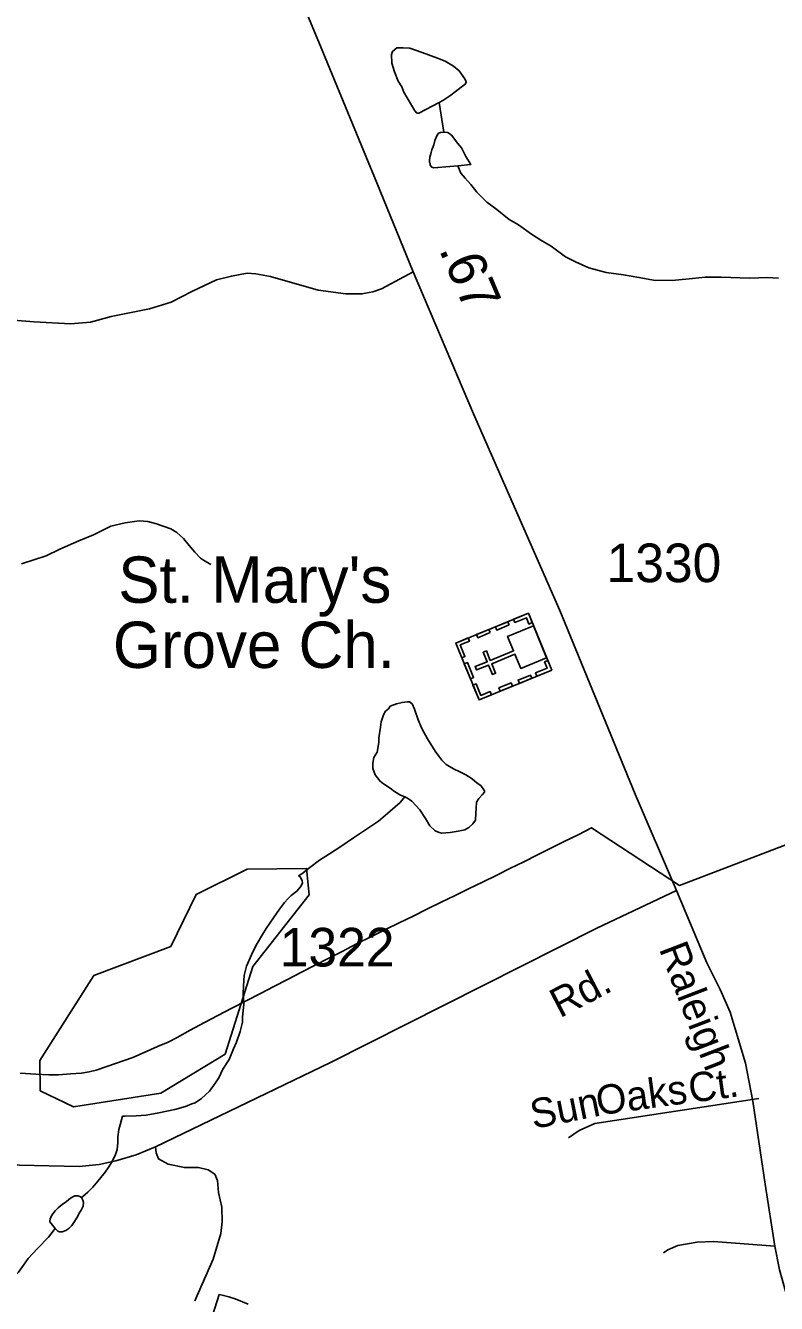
# Model space of a CAD drawing. Extents: x 2082433 to 2279600, y 546599 to 755198.
# Drawn here: x 2135228 to 2137662, y 633447 to 637586 of the extents above; entities that cross this region are included whole.
import ezdxf

# ---------------------------------------------------------------- set-up
doc = ezdxf.new("R2010")
doc.units = 0
for name, color, linetype in [('Exist Boundary Political Fire Districts', 7, 'Continuous'), ('Exist Cultural Church with Cemetery CELL', 7, 'Continuous'), ('Exist Cultural Church with Cemetery Label', 7, 'Continuous'), ('Exist Hydrographic Misc Water Feature', 7, 'Continuous'), ('Exist Hydrographic Pond Under 1500 Sq Ft', 7, 'Continuous'), ('Exist Road Non-System Type 51', 7, 'Continuous'), ('Exist Road Non-System Type 51 Label', 7, 'Continuous'), ('Exist Road Secondary Mileage Hundredths English Label', 7, 'Continuous'), ('Exist Road Secondary Type 51 Attributed', 7, 'Continuous'), ('Exist Road Secondary Type 51 Label', 7, 'Continuous'), ('Exist Road Secondary Type 51 Number Label', 7, 'Continuous')]:
    doc.layers.add(name, color=color, linetype=linetype)

msp = doc.modelspace()

# ---------------------------------------------------------------- linework, layer by layer
at = {"layer": 'Exist Boundary Political Fire Districts'}
msp.add_lwpolyline([(2140471.4, 635994.8), (2137348.7, 634800.6), (2137062.7, 634987.5), (2137019.2, 634965), (2136976.9, 634943.7), (2136933.1, 634922), (2136888, 634899.8), (2136843.2, 634877.6), (2136797.9, 634855.5), (2136753.4, 634833.3), (2136709.4, 634811.5), (2136664, 634789.2), (2136620.6, 634767.7), (2136575.2, 634746), (2136529.7, 634723.6), (2136484.8, 634701.6), (2136439.5, 634679.4), (2136395, 634657.5), (2136349.7, 634635.4), (2136301.1, 634611.5), (2136254.3, 634586.9), (2136211.3, 634564.7), (2136122.5, 634519.2), (2136077.2, 634495.9), (2136033.7, 634473.3), (2135990.2, 634451.1), (2135943.1, 634427.3), (2135896.7, 634403), (2135852.2, 634379.4), (2135808.6, 634356.3), (2135762.4, 634332), (2135719.6, 634308.6), (2135690.2, 634293), (2135656.4, 634278.6), (2135612.5, 634259.6), (2135576, 634243.8), (2135491.5, 634214.2), (2135457.3, 634201.9), (2135434.3, 634196.4), (2135410.3, 634192.3), (2135374.5, 634190), (2135335.5, 634187.1), (2135303.5, 634187.2), (2135261.5, 634189.5), (2135210.8, 634192.2)], dxfattribs=at)
at = {"layer": 'Exist Cultural Church with Cemetery CELL'}
for points in [[(2136698.4, 635401.5), (2136622.7, 635585.7), (2136858.3, 635682.4), (2136933.9, 635498.3)], [(2136870.9, 635651.8), (2136860.2, 635647.4), (2136851.9, 635667.8), (2136814.5, 635652.4), (2136810.3, 635662.7), (2136858.3, 635682.4)], [(2136917.5, 635538.1), (2136874.9, 635641.9), (2136791.1, 635607.5), (2136810.4, 635560.5), (2136735, 635529.5), (2136722.5, 635560.1), (2136712.3, 635555.9), (2136724.8, 635525.4), (2136685.8, 635509.3), (2136690.2, 635498.6), (2136729.3, 635514.6), (2136741.8, 635484), (2136752, 635488.2), (2136739.4, 635518.8), (2136814.8, 635549.8), (2136833.7, 635503.7)], [(2136795.7, 635644.5), (2136755.7, 635628), (2136751.4, 635638.5), (2136791.4, 635655)], [(2136662.8, 635602.2), (2136667.1, 635591.7), (2136637.4, 635579.5), (2136652.8, 635542), (2136642.5, 635537.8), (2136622.8, 635585.8)], [(2136734.8, 635619.4), (2136694.7, 635603), (2136690.4, 635613.5), (2136730.4, 635630)], [(2136670.2, 635470.1), (2136650.6, 635518), (2136661.1, 635522.3), (2136680.8, 635474.4)], [(2136921.3, 635528.8), (2136910.7, 635524.5), (2136919, 635504.1), (2136881.6, 635488.8), (2136885.9, 635478.5), (2136933.9, 635498.2)], [(2136869.2, 635471.7), (2136829.2, 635455.2), (2136824.8, 635465.7), (2136864.9, 635482.2)], [(2136738.4, 635418), (2136734.1, 635428.5), (2136704.3, 635416.3), (2136688.9, 635453.8), (2136678.7, 635449.5), (2136698.4, 635401.5)], [(2136807, 635446.1), (2136767, 635429.7), (2136762.7, 635440.2), (2136802.7, 635456.7)]]:
    msp.add_lwpolyline(points, close=True, dxfattribs=at)
at = {"layer": 'Exist Hydrographic Misc Water Feature'}
msp.add_line((2136569.7, 637337.2), (2136584.7, 637240.8), dxfattribs=at)
for points in [[(2136606.8, 637360.8), (2136654.4, 637397), (2136656.4, 637403.2), (2136652.6, 637413.1), (2136634.3, 637439), (2136616.1, 637454.7), (2136588.6, 637470.6), (2136564.2, 637480.4), (2136514.1, 637498.5), (2136474, 637512.3), (2136452.2, 637514), (2136432.1, 637514.2), (2136418.2, 637502.1), (2136414.5, 637491.7), (2136416.1, 637463.8), (2136424.7, 637435.8), (2136436.6, 637406), (2136448.5, 637387.9), (2136454.9, 637370), (2136490.8, 637310.2), (2136497.1, 637302.3), (2136503.1, 637302.2), (2136569.7, 637337.2)], [(2136569.7, 637337.2), (2136580.8, 637342.8), (2136606.8, 637360.8)], [(2136584.7, 637240.8), (2136573, 637239.3), (2136567, 637237), (2136563.1, 637231.1), (2136554.9, 637213.3), (2136551.5, 637199.2), (2136545.3, 637183.1), (2136543.1, 637174.9), (2136541.4, 637167.1), (2136539.2, 637159.3), (2136537.5, 637149), (2136537.3, 637143), (2136539.8, 637139), (2136539.6, 637133.3), (2136545.3, 637127.1), (2136551.5, 637125), (2136629.4, 637131.5)], [(2136629.4, 637131.5), (2136671.4, 637135.7), (2136655.2, 637161.6), (2136641.3, 637189.7), (2136629, 637205.3), (2136617.1, 637221.3), (2136609.1, 637231.4), (2136596.8, 637239.4), (2136584.7, 637240.8)], [(2136629.4, 637131.5), (2136639.4, 637107.6), (2136653.8, 637091.6), (2136671.6, 637071.5), (2136691.7, 637045.8), (2136724.1, 637014.1), (2136756.3, 636990.2), (2136796.1, 636958.2), (2136826.2, 636940.3), (2136868.5, 636910.7), (2136898.2, 636890.8), (2136932.4, 636871.1), (2136978.6, 636837.3), (2137010.8, 636821.1), (2137054.7, 636801.4), (2137110.6, 636785.7), (2137166.8, 636778), (2137216.9, 636770), (2137270.6, 636760.3), (2137334.8, 636760.7), (2137390.7, 636766.9), (2137430.9, 636770.9), (2137482.8, 636771.2), (2137576.5, 636767.6), (2137632.7, 636770), (2137668.8, 636768.2)], [(2135829.5, 635840.3), (2135805.3, 635854.1), (2135795.4, 635860.5), (2135777, 635880.2), (2135758.9, 635902), (2135740.9, 635924.2), (2135718.7, 635943.8), (2135699.1, 635955.7), (2135652.7, 635971.7), (2135624.8, 635979.5), (2135596.5, 635981.3), (2135551, 635975.3), (2135504.7, 635964.8), (2135448.9, 635936.8), (2135400.9, 635916.4), (2135339.2, 635890.1), (2135295.5, 635867.9), (2135215.5, 635841.9)], [(2136458.4, 635087.3), (2136444.2, 635093.5), (2136424.3, 635105), (2136410.4, 635115.3), (2136398.5, 635123.1), (2136384.3, 635133), (2136376.6, 635139), (2136362, 635159.1), (2136353.8, 635179), (2136353.8, 635187.1), (2136353.8, 635196.8), (2136357.7, 635214.9), (2136367.9, 635232.8), (2136373.3, 635263.2), (2136373.5, 635279), (2136379, 635313), (2136381.3, 635331), (2136389.1, 635352.9), (2136395, 635365), (2136405.3, 635373.2), (2136410.8, 635381.3), (2136430.9, 635389.1), (2136448.9, 635393.3), (2136466.8, 635395.5), (2136472.7, 635395.4), (2136481.1, 635389.3), (2136488.7, 635371.5), (2136501.4, 635337.5), (2136513.3, 635309.4), (2136531.4, 635275.8), (2136555.8, 635235.6), (2136568.1, 635219.6), (2136577.7, 635205.9), (2136591.9, 635192), (2136615.8, 635177.8), (2136635.9, 635168.3), (2136656, 635158.4), (2136676.1, 635146.4), (2136691.9, 635132.3), (2136703.8, 635124.4), (2136716.3, 635106.7), (2136716.3, 635102.6), (2136708.3, 635094.5), (2136698.1, 635082.3), (2136690.3, 635070.5), (2136688.6, 635050.5), (2136688.4, 635034.3), (2136686.4, 635012.3), (2136678.6, 635000.5), (2136665.1, 634988.3), (2136652.8, 634980.5), (2136630.6, 634976.1), (2136605, 634971.9), (2136576.5, 634970.1), (2136568.9, 634972.1), (2136556.6, 634978), (2136538.7, 634993.6), (2136524.6, 635017.7), (2136506.8, 635045.5), (2136480.3, 635073.5), (2136466.2, 635083.3), (2136458.4, 635087.3)], [(2136458.4, 635087.3), (2136452.2, 635081.3), (2136442.6, 635069.4), (2136410.8, 635041.4), (2136372.7, 635009), (2136336.8, 634984.8), (2136291, 634954.8), (2136250.9, 634926.4), (2136213.3, 634902.5), (2136181.5, 634882.2), (2136149.6, 634858.3), (2136123.5, 634837.9), (2136113.7, 634832)], [(2135543.2, 634053.7), (2135550.8, 634053.7), (2135587.1, 634054), (2135619.3, 634056), (2135660.9, 634064.3), (2135712.8, 634074.7), (2135746.8, 634084.5), (2135766.9, 634092.8), (2135778.6, 634096.8), (2135798.7, 634110.7), (2135825, 634134.7), (2135844.6, 634161), (2135854.5, 634176.9), (2135868, 634205.3), (2135888.3, 634237.1), (2135902.1, 634271.1), (2135912.1, 634293.1), (2135923.8, 634327.4), (2135931.8, 634357.5), (2135931.8, 634375.3), (2135935.5, 634415.3), (2135933.4, 634449.3), (2135935.3, 634475.4), (2135936.9, 634509.2), (2135944.9, 634539.2), (2135960.7, 634575.3), (2135976.3, 634607.4), (2135996.6, 634641.7), (2136008.3, 634661.4), (2136032.3, 634695.5), (2136051.7, 634723.8), (2136067.7, 634745.7), (2136080, 634758.1), (2136089.9, 634767.9), (2136107.9, 634781.8), (2136120, 634796.2), (2136125.8, 634807.9), (2136125.4, 634816.1), (2136121.3, 634822), (2136119.4, 634827.9), (2136113.7, 634832)], [(2135543.2, 634053.7), (2135539.5, 634041.6), (2135535.2, 634025.7), (2135531.1, 634009.7), (2135527.6, 633985.9), (2135527.6, 633967.6), (2135525.6, 633945.6), (2135519.8, 633929.4), (2135509.6, 633905.9), (2135496.1, 633885.6), (2135486, 633871.7), (2135468, 633849.7), (2135446.2, 633823.4), (2135430.2, 633807.1), (2135414.4, 633793.3), (2135410.3, 633789.5)], [(2135410.3, 633789.5), (2135404.2, 633793.2), (2135398, 633795.4), (2135388.4, 633795.2), (2135384.1, 633793), (2135374.3, 633787.2), (2135360.7, 633777.1), (2135346.6, 633767), (2135334.3, 633756.8), (2135324.6, 633746.9), (2135316.6, 633736.7), (2135312.5, 633730.8), (2135308.4, 633720.9), (2135307, 633714.7), (2135306.6, 633710.6), (2135320.5, 633694.8), (2135324.6, 633688.9)], [(2135324.6, 633688.9), (2135332.8, 633681.2), (2135338.8, 633679), (2135346.8, 633679), (2135358.7, 633682.9), (2135368.5, 633689.1), (2135378.8, 633699), (2135382.7, 633705.2), (2135396.6, 633727), (2135402.3, 633739.1), (2135408.3, 633749.2), (2135414.7, 633761.2), (2135416.1, 633773.2), (2135414, 633781.2), (2135410.3, 633789.5)], [(2135324.6, 633688.9), (2135302.7, 633661), (2135266.8, 633624.6), (2135237.3, 633592.6), (2135221.3, 633570.7), (2135205.7, 633548.3), (2135191.3, 633534.2), (2135169.2, 633516.1), (2135143.8, 633498.1), (2135107.7, 633478), (2135067.7, 633459.7), (2135024.2, 633443.6)], [(2135827.8, 633387.3), (2135855.7, 633475.1), (2135865.6, 633473.2), (2135887.5, 633467.5), (2135907.4, 633461.6), (2135931.6, 633451.5), (2135949.8, 633443.8)]]:
    msp.add_lwpolyline(points, dxfattribs=at)
at = {"layer": 'Exist Hydrographic Pond Under 1500 Sq Ft'}
msp.add_lwpolyline([(2135384.3, 634084), (2135276.2, 634135.4), (2135275.2, 634233.9), (2135449.3, 634509.2), (2135699.2, 634602.5), (2135781.3, 634771.4), (2135947.1, 634853.3), (2136139.3, 634856), (2136148.1, 634770.6), (2135965.2, 634538.1), (2135875.2, 634254.5), (2135667.2, 634127.5), (2135384.3, 634084)], dxfattribs=at)
at = {"layer": 'Exist Road Non-System Type 51'}
for points in [[(2136484.6, 636787.7), (2136382, 636732.6), (2136353.9, 636723.8), (2136318.8, 636716.8), (2136266.2, 636716.8), (2136176.7, 636729.1), (2136022.3, 636772.9), (2135975, 636781.7), (2135946.9, 636783.5), (2135896, 636774.7), (2135846.9, 636762.4), (2135767.1, 636724.7), (2135700.4, 636689.6), (2135630.2, 636668.6), (2135505.6, 636644), (2135439, 636624.7), (2135374, 636619.4), (2135256.5, 636626.4), (2135024, 636644.9)], [(2137605.8, 634110.8), (2137074.2, 634029.5), (2137023.2, 634006.3), (2136988.3, 633983.1)], [(2135649.5, 633954.3), (2135652.1, 633934.2), (2135659.1, 633914.9), (2135690.7, 633897.3), (2135743.4, 633886.8), (2135789, 633886.8), (2135820.6, 633879.8), (2135841.6, 633865.7), (2135850.4, 633844.7), (2135853.9, 633806.1), (2135864.4, 633758.7), (2135866.2, 633711.3), (2135860.9, 633672.7), (2135836.4, 633590.3), (2135776.7, 633455.2)], [(2137657.5, 633632.4), (2137458.4, 633647.7), (2137405, 633645.4), (2137342.4, 633633.8), (2137309.9, 633619.8), (2137295.9, 633610.5)]]:
    msp.add_lwpolyline(points, dxfattribs=at)
at = {"layer": 'Exist Road Secondary Type 51 Attributed'}
for points in [[(2135987.8, 638083.1), (2136020.3, 637936.3), (2136088.9, 637747.8), (2136179.2, 637532.5), (2136366.8, 637076.4), (2136484.6, 636787.7), (2136680.1, 636328.2), (2136960.4, 635691.3), (2137205, 635096), (2137338.6, 634784.4)], [(2133274.9, 633787.3), (2133401.3, 633819.8), (2133619.4, 633873.3), (2133798.1, 633908.9), (2133900.4, 633919.7), (2134034.1, 633928.4), (2134250, 633928), (2134412.6, 633923.4), (2135110.8, 633896.8), (2135402, 633890.5), (2135466.7, 633896.3), (2135521.5, 633908.4), (2135587.5, 633927.5), (2135649.5, 633954.3), (2136217.1, 634227.2), (2137080.3, 634662.2), (2137338.6, 634784.4)], [(2137338.6, 634784.4), (2137437.2, 634550.3), (2137479.6, 634463.7), (2137511.9, 634390), (2137528.5, 634335.6), (2137561.7, 634225), (2137585.6, 634101.5), (2137626.2, 633833.3), (2137657.5, 633632.4), (2137672.3, 633555), (2137691.6, 633485.9), (2137724.8, 633382.6), (2137765.3, 633285.9), (2137804.1, 633199.2), (2137840, 633125.5)]]:
    msp.add_lwpolyline(points, dxfattribs=at)

# ---------------------------------------------------------------- texts
at = {"layer": 'Exist Cultural Church with Cemetery Label'}
for s, p in [("St. Mary's", (2135528.9, 635716.2)), ('Grove Ch.', (2135511.6, 635505.1))]:
    msp.add_text(s, height=150, dxfattribs=at).set_placement(p)
at = {"layer": 'Exist Road Non-System Type 51 Label'}
for s, rotation, p in [('Ct.', 7.8367, (2137383.8, 634095.9)), ('Oaks', 7.8367, (2137084.2, 634055.5)), ('Sun', 11.3178, (2136874.6, 634011.4))]:
    msp.add_text(s, height=95, rotation=rotation, dxfattribs=at).set_placement(p)
at = {"layer": 'Exist Road Secondary Mileage Hundredths English Label'}
msp.add_text('.67', height=125, rotation=293.1178, dxfattribs=at).set_placement((2136567.5, 636860.8))
at = {"layer": 'Exist Road Secondary Type 51 Label'}
for s, rotation, p in [('Raleigh', 290.9976, (2137280.8, 634595.6)), ('Rd.', 27.4717, (2136960.4, 634369.8))]:
    msp.add_text(s, height=95, rotation=rotation, dxfattribs=at).set_placement(p)
at = {"layer": 'Exist Road Secondary Type 51 Number Label'}
for s, p in [('1330', (2137111.8, 635783)), ('1322', (2136052.4, 634538.1))]:
    msp.add_text(s, height=125, dxfattribs=at).set_placement(p)

doc.saveas('drawing.dxf')
